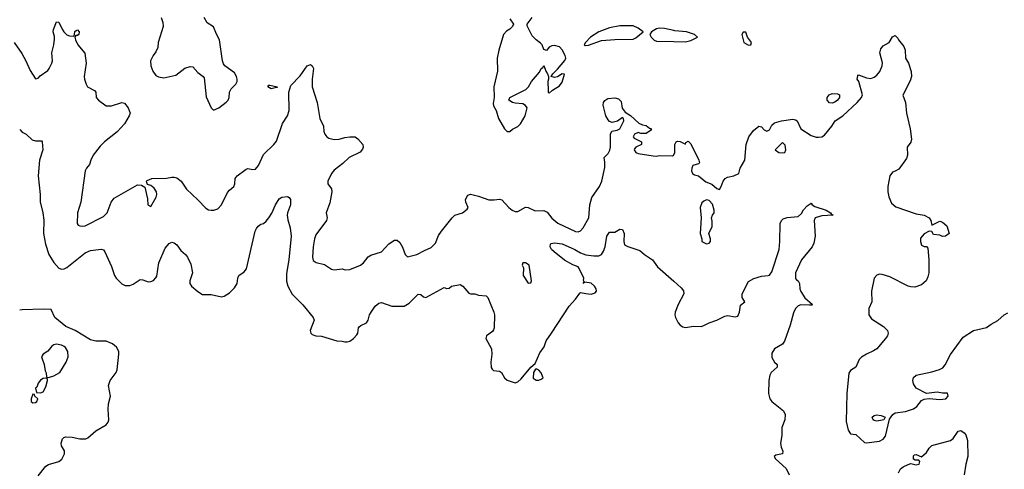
# Model space of a CAD drawing. Header units: inches. Extents: x 2001573 to 2220545, y 644482 to 846830.
# Tile 484 of 656: x 2115010 to 2122523, y 766551 to 769983. Entities that reach past the tile are written whole.
import ezdxf

# ---------------------------------------------------------------- set-up
doc = ezdxf.new("R2010")
doc.units = ezdxf.units.IN
doc.header["$MEASUREMENT"] = 0
doc.layers.add('C1716', color=7, linetype='Continuous')
doc.layers.add('C1726', color=7, linetype='Continuous')

msp = doc.modelspace()

# ---------------------------------------------------------------- linework, layer by layer
at = {"layer": 'C1716', "color": 5}
for points, elevation in [([(2114969.2, 769810), (2115025.3, 769725.3), (2115056.9, 769670), (2115090, 769595.5), (2115130, 769530.7), (2115150, 769535.5), (2115166.6, 769553.4), (2115224, 769596), (2115236.1, 769610), (2115255.3, 769650), (2115259.7, 769670), (2115255.3, 769730), (2115271.8, 769790), (2115274.5, 769834.5), (2115274.5, 769854.5), (2115265.6, 769890), (2115267.8, 769907.8), (2115290, 769966), (2115310, 769962.8), (2115333, 769910), (2115346, 769890), (2115370, 769868), (2115390, 769860.7), (2115422, 769858), (2115429, 769871), (2115430, 769892), (2115440.2, 769899.8), (2115450, 769904.7), (2115464.7, 769890), (2115462, 769870), (2115450, 769862), (2115438, 769862), (2115431.6, 769848.4), (2115434.8, 769830), (2115454.4, 769790), (2115506.2, 769726.2), (2115516.2, 769650), (2115502.6, 769550), (2115503.7, 769530), (2115516.4, 769490), (2115528, 769470), (2115582, 769442), (2115591, 769430), (2115594, 769390), (2115610.7, 769370), (2115670, 769325.2), (2115710, 769325.2), (2115790.2, 769350.2), (2115810, 769346.4), (2115838.4, 769310), (2115852.2, 769270), (2115846.7, 769250), (2115811.1, 769188.9), (2115754.1, 769125.9), (2115656.9, 769050), (2115623.5, 769016.5), (2115570, 768949.5), (2115551.8, 768910), (2115542.9, 768877.1), (2115520.4, 768850), (2115510.4, 768830), (2115476.9, 768590), (2115450.3, 768510), (2115448.5, 768428.5), (2115455.2, 768415.2), (2115468.6, 768408.6), (2115490, 768406.3), (2115510, 768410.3), (2115650, 768480.2), (2115677.6, 768510), (2115708.5, 768591.5), (2115730, 768620.3), (2115910, 768721.6), (2115940.7, 768720.7), (2115964, 768704), (2115985.2, 768614.8), (2115988.8, 768568.8), (2116010, 768556), (2116051.5, 768628.5), (2116055.6, 768650), (2116053.6, 768670), (2116037.2, 768697.3), (2116010, 768717), (2115985.6, 768725.6), (2115980.2, 768740.2), (2115977.2, 768750), (2115983.6, 768756.4), (2116018, 768770), (2116130, 768773.1), (2116170, 768781.3), (2116190, 768781.6), (2116210, 768775.5), (2116242, 768750), (2116282, 768690), (2116370, 768608), (2116430, 768543.8), (2116450, 768532.7), (2116470, 768528.4), (2116491.7, 768528.3), (2116520.9, 768539.1), (2116549.6, 768570.4), (2116595.4, 768664.6), (2116610, 768682), (2116645.2, 768710), (2116652.7, 768730), (2116653.2, 768770), (2116669.2, 768790), (2116737.6, 768842.4), (2116750, 768846), (2116790, 768838.4), (2116810, 768841.6), (2116832.6, 768870), (2116870, 768954.8), (2116950, 769030.3), (2116970, 769056.4), (2117016.2, 769190), (2117052.4, 769250), (2117066.5, 769290), (2117063, 769430), (2117078.4, 769481.6), (2117150, 769554), (2117204.5, 769630), (2117230, 769640.5), (2117242, 769630), (2117251.3, 769610), (2117241.3, 769530), (2117242.7, 769470), (2117279.3, 769350), (2117299.1, 769230), (2117327.9, 769170), (2117330.4, 769130), (2117338, 769110), (2117352.7, 769090), (2117370, 769079.6), (2117410, 769068.1), (2117448.7, 769070), (2117490, 769082.8), (2117530, 769088.4), (2117570, 769088.1), (2117590, 769073.6), (2117628.4, 769030), (2117630.2, 769010), (2117625, 768995), (2117607.4, 768972.6), (2117523.1, 768930), (2117475.9, 768884.1), (2117410, 768835.6), (2117390.3, 768810), (2117361.6, 768750), (2117360.7, 768730), (2117390, 768691), (2117391.3, 768670), (2117375.6, 768584.4), (2117347.4, 768510), (2117354.9, 768470), (2117350.5, 768450.5), (2117270, 768340.7), (2117260.2, 768310), (2117249.3, 768249.3), (2117244.9, 768170), (2117250, 768144), (2117271.3, 768130), (2117335.6, 768115.6), (2117390, 768078.4), (2117410, 768074.4), (2117470, 768080.4), (2117494.4, 768074.4), (2117530, 768077), (2117609.3, 768110), (2117632.2, 768127.7), (2117670, 768173), (2117690, 768185.5), (2117770, 768210.7), (2117827, 768273), (2117870, 768299.1), (2117890, 768299.1), (2117910, 768282.8), (2117930, 768246), (2117950.4, 768190.4), (2117970, 768173.4), (2118040.9, 768190), (2118097.7, 768222.3), (2118150, 768243.2), (2118182.5, 768277.5), (2118205, 768335), (2118227.6, 768370), (2118310, 768470.7), (2118330, 768490.8), (2118390, 768507.7), (2118424.1, 768535.9), (2118431.8, 768550), (2118414.5, 768590), (2118412, 768610), (2118430, 768642.8), (2118449.6, 768650.4), (2118510, 768637.2), (2118590, 768608.8), (2118630, 768607.8), (2118670, 768612.9), (2118687.9, 768607.9), (2118743.1, 768550), (2118768.7, 768530), (2118790, 768520.2), (2118810, 768518), (2118870, 768551.7), (2118891, 768550), (2118943.9, 768523.9), (2119010, 768527.7), (2119034, 768514), (2119070, 768468.2), (2119117.3, 768430), (2119250, 768366), (2119270, 768363), (2119290, 768372.7), (2119310, 768395.3), (2119353.7, 768470), (2119359.7, 768570), (2119375.4, 768624.6), (2119434.2, 768710), (2119452.2, 768750), (2119473.9, 768853.9), (2119474.5, 768894.5), (2119468.7, 768930), (2119499.3, 768960.7), (2119512.6, 768987.4), (2119516.9, 769010), (2119517, 769110), (2119528.3, 769131.7), (2119570, 769140.4), (2119589.6, 769150.3), (2119619.3, 769210), (2119618, 769230), (2119610, 769235.3), (2119570.4, 769209.6), (2119530, 769199.1), (2119510, 769206.6), (2119499.1, 769219.1), (2119481.5, 769250), (2119460.9, 769330), (2119464.4, 769350), (2119473.7, 769366.3), (2119498, 769382), (2119550, 769385.5), (2119578.7, 769378.7), (2119599.5, 769359.5), (2119607.4, 769307.4), (2119630, 769278), (2119670, 769250.7), (2119733.7, 769193.7), (2119760.9, 769180.9), (2119790, 769174.9), (2119815.9, 769155.9), (2119832, 769150), (2119823.6, 769136.4), (2119790, 769115.3), (2119750, 769115.3), (2119730, 769122), (2119702, 769110), (2119692, 769090), (2119699.6, 769079.6), (2119754, 769050), (2119754, 769030), (2119711.1, 769008.9), (2119702, 768998), (2119698, 768990), (2119711.3, 768970), (2119730, 768960.7), (2119843.4, 768943.4), (2119870, 768942), (2119890, 768946.8), (2119990, 768944), (2119999, 768950), (2120000, 768952)], 340), ([(2116090.6, 770000), (2116102.4, 769962.4), (2116104.4, 769930), (2116066.4, 769810), (2116064.4, 769770), (2116050, 769737.2), (2116028, 769710), (2116008.5, 769670), (2116010.4, 769630), (2116027.2, 769590), (2116050, 769556.4), (2116070, 769547.4), (2116110, 769540.2), (2116201.5, 769558.5), (2116270, 769613.2), (2116310, 769624.6), (2116330, 769622.4), (2116370, 769579.1), (2116410.4, 769550.4), (2116418.3, 769538.3), (2116434.2, 769394.2), (2116471.1, 769311.1), (2116490, 769292), (2116530, 769310.8), (2116586.7, 769353.3), (2116600.7, 769370), (2116609.6, 769390), (2116611.5, 769430), (2116624.7, 769455.3), (2116660.5, 769490), (2116668.3, 769510), (2116668.4, 769530), (2116664.7, 769550), (2116650, 769576.9), (2116576, 769630), (2116565.8, 769645.8), (2116558, 769670), (2116533.6, 769830), (2116511.4, 769871.4), (2116490, 769929), (2116439.5, 769959.5), (2116418.8, 770000)], 360), ([(2118750.6, 769990.6), (2118778, 769950), (2118771.3, 769930), (2118751, 769910), (2118724.7, 769895.3), (2118700.7, 769870), (2118665.5, 769750), (2118653.4, 769690), (2118655.5, 769590), (2118627.7, 769470), (2118631, 769390), (2118622.8, 769342.8), (2118625.4, 769325.4), (2118644.7, 769290), (2118662.8, 769230), (2118710.4, 769150.4), (2118730.5, 769130.5), (2118750, 769130.4), (2118770, 769147.6), (2118810, 769168.6), (2118831.3, 769188.7), (2118865.8, 769250), (2118883.1, 769310), (2118868.9, 769328.9), (2118850, 769339.8), (2118790, 769345.7), (2118770, 769351.8), (2118742.7, 769370), (2118749, 769390), (2118872.3, 769450), (2118892.7, 769470), (2118915.1, 769510), (2118977.4, 769582.6), (2118990, 769610.8), (2119002, 769618), (2119010, 769634), (2119024, 769590), (2119038, 769570), (2119044.7, 769550), (2119046, 769530), (2119040.7, 769510), (2119042, 769442), (2119042.8, 769430), (2119050, 769421), (2119076.1, 769443.9), (2119130, 769478.4), (2119150, 769506), (2119166, 769566), (2119150, 769569), (2119113, 769547), (2119090, 769541.2), (2119066, 769550), (2119079, 769570), (2119114.8, 769605.2), (2119169.5, 769670.5), (2119177.2, 769690), (2119173.2, 769710), (2119150, 769753.2), (2119130, 769776), (2119090, 769786.6), (2119070, 769783.7), (2119050, 769773.2), (2119030, 769748.7), (2119010, 769755.3), (2118996, 769790), (2118984.4, 769804.4), (2118949.7, 769829.7), (2118920.8, 769860.8), (2118883.1, 769936.9), (2118882, 769950), (2118921.1, 770000)], 360), ([(2120000, 769900.3), (2119930, 769916.7), (2119890, 769918.5), (2119870, 769912.3), (2119830.8, 769890), (2119816.8, 769870), (2119828.2, 769850), (2119850, 769827.5), (2119870, 769817.9), (2120000, 769816.1)], 360), ([(2115010, 769143.8), (2115030, 769124.4), (2115058.8, 769110), (2115106.5, 769066.5), (2115130, 769059.5), (2115177.5, 769057.5), (2115182.8, 769050), (2115187.7, 768990), (2115162, 768910), (2115150.2, 768790), (2115166, 768650), (2115166.6, 768593.4), (2115186.5, 768510), (2115194.1, 768454.1), (2115192, 768350), (2115207.8, 768270), (2115233.2, 768190), (2115270, 768130.2), (2115310, 768086.9), (2115330, 768079.1), (2115350, 768081.3), (2115370, 768091.2), (2115510, 768204.4), (2115550, 768220.3), (2115632, 768232), (2115650, 768227.3), (2115660.4, 768210), (2115710, 768098.8), (2115732.4, 768030), (2115746, 768010), (2115790, 767967.2), (2115814.4, 767954.4), (2115850, 767953.4), (2115876.3, 767963.7), (2115930, 768000.3), (2115950, 767998.7), (2115990, 767983.1), (2116010, 767983.8), (2116030, 767992.4), (2116050, 768012.7), (2116055.4, 768024.6), (2116072.9, 768127.1), (2116120.5, 768239.5), (2116150, 768275.8), (2116170, 768283.7), (2116190, 768280.3), (2116210, 768263.8), (2116240.2, 768220.2), (2116274.9, 768190), (2116290, 768170.6), (2116316, 768116), (2116329, 768050), (2116308.9, 767990), (2116308.9, 767970), (2116321.3, 767950), (2116370, 767908), (2116405.7, 767885.7), (2116470, 767884.4), (2116548.7, 767868.7), (2116570, 767873.4), (2116610, 767898.5), (2116650, 767936), (2116670.7, 767970), (2116673.8, 768010), (2116682.2, 768030), (2116722.1, 768057.9), (2116739.5, 768080.5), (2116807.4, 768370), (2116817.6, 768390), (2116830, 768407.7), (2116850, 768422), (2116870, 768428), (2116890, 768444.4), (2116910, 768470.3), (2116933.8, 768506.2), (2116961.4, 768570), (2116990, 768616.5), (2117010, 768629.4), (2117052.5, 768632.5), (2117066.8, 768626.8), (2117077.6, 768610), (2117075.8, 768570), (2117053.8, 768510), (2117051.6, 768490), (2117055.3, 768455.3), (2117074.1, 768394.1), (2117080.8, 768330), (2117063.5, 768150), (2117044.8, 768044.8), (2117047, 767987), (2117056.2, 767950), (2117090, 767888.2), (2117170, 767806), (2117250.5, 767710), (2117256.3, 767690), (2117226, 767610), (2117230.6, 767590.6), (2117240.5, 767580.5), (2117268.9, 767571.1), (2117313.6, 767566.4), (2117430, 767533), (2117470, 767530.5), (2117490, 767524), (2117510, 767524), (2117529.5, 767530.5), (2117557.2, 767550), (2117582.5, 767577.5), (2117589.5, 767590.5), (2117594.5, 767630), (2117601.4, 767638.5), (2117613.2, 767650), (2117656, 767670), (2117669.4, 767690), (2117679.5, 767730), (2117691.8, 767750), (2117722.8, 767797.2), (2117750, 767820.5), (2117770, 767823.8), (2117850, 767796.4), (2117943.3, 767796.7), (2117980.6, 767819.4), (2118050, 767888), (2118070, 767884.9), (2118090, 767868), (2118110, 767861.6), (2118250, 767938.8), (2118270, 767932), (2118287.3, 767932.7), (2118306, 767950), (2118370, 767961.6), (2118390.3, 767950.2), (2118436.3, 767896.3), (2118450.6, 767890.6), (2118482, 767890), (2118510, 767880.4), (2118570, 767876.5), (2118582.3, 767862.3), (2118628.3, 767750), (2118632.3, 767730), (2118629.3, 767630.7), (2118625, 767615.1), (2118617.2, 767602.8), (2118570.6, 767570), (2118566, 767550), (2118610.3, 767470), (2118611.5, 767430), (2118603.7, 767370), (2118608.7, 767328.7), (2118615.2, 767315.2), (2118626.4, 767306.4), (2118670, 767299.3), (2118686.8, 767290), (2118710.2, 767250.2), (2118730, 767232.4), (2118790, 767212), (2118810, 767218), (2118837.5, 767242.5), (2118910, 767331.3), (2118942, 767358), (2118978.9, 767441.1), (2119012.9, 767487), (2119026.9, 767533.1), (2119068.4, 767590), (2119202.6, 767797.4), (2119252, 767850), (2119284, 767896), (2119290, 767902), (2119330, 767892.4), (2119371.1, 767888.9), (2119401.5, 767898.5), (2119412, 767910), (2119409.6, 767930), (2119396.4, 767950), (2119370, 767970.8), (2119321, 767979), (2119308.9, 767968.9), (2119318, 767982), (2119312.5, 767992.5), (2119314.3, 768010), (2119277.3, 768090), (2119270, 768097.4), (2119230, 768112.1), (2119167.4, 768147.4), (2119087.8, 768210), (2119067.3, 768230), (2119057.2, 768250), (2119059.6, 768270), (2119064.7, 768275.3), (2119090, 768279.4), (2119150, 768271.8), (2119247, 768230), (2119290, 768204.1), (2119330, 768187.6), (2119390, 768180.1), (2119430, 768181.3), (2119449.8, 768190.2), (2119464.2, 768215.8), (2119477, 768250), (2119490, 768331), (2119510, 768361), (2119550, 768360.2), (2119590, 768384.3), (2119610, 768382), (2119622.9, 768350), (2119619.6, 768290), (2119625.8, 768265.8), (2119650, 768252.1), (2119742.4, 768222.4), (2119776.4, 768190), (2119837.4, 768150), (2119876.1, 768096.1), (2120000, 767986.2)], 320), ([(2115150, 766502.7), (2115210, 766574.6), (2115230, 766587.4), (2115310, 766611.7), (2115332.1, 766627.9), (2115352.8, 766670), (2115351.8, 766691.8), (2115329.6, 766730), (2115327.3, 766750), (2115337, 766783), (2115346, 766794), (2115362, 766798), (2115410, 766797.6), (2115470, 766784.4), (2115515.8, 766784.2), (2115530, 766790.3), (2115590, 766844.4), (2115669.7, 766890.3), (2115685.1, 766910), (2115691.3, 766930), (2115684.7, 767010), (2115687.6, 767050), (2115703, 767110), (2115686.9, 767190), (2115700.5, 767230), (2115746, 767290), (2115754.6, 767310), (2115767.3, 767430), (2115765.6, 767450), (2115750, 767484), (2115717.2, 767510), (2115670.3, 767529.8), (2115590, 767529.8), (2115550, 767538.6), (2115433.6, 767610), (2115362.3, 767642.3), (2115278.9, 767710), (2115249.2, 767770), (2115190, 767774.6), (2115030, 767769.5), (2115010, 767767)], 320)]:
    msp.add_lwpolyline(points, dxfattribs=dict(at, elevation=elevation))
for points, elevation in [([(2119590, 769936), (2119510, 769921.5), (2119428.8, 769891.2), (2119365.4, 769850), (2119326, 769810), (2119317.3, 769790), (2119325.5, 769785.5), (2119350, 769788.7), (2119450, 769822.9), (2119550, 769831.6), (2119690, 769834.6), (2119710, 769844), (2119766, 769890), (2119730, 769918.2), (2119690, 769935.5)], 360), ([(2116930, 769455.3), (2116904, 769470), (2116910, 769482), (2116918, 769482), (2116974, 769470), (2116974, 769466), (2116970, 769466)], 340), ([(2118870, 768126), (2118850, 768126), (2118844.7, 768110), (2118854, 768090), (2118851.3, 768030), (2118890, 767972), (2118910, 767974), (2118914, 767990), (2118898, 768110)], 340), ([(2115290, 767506), (2115270, 767502.3), (2115254.9, 767490), (2115226.1, 767453.9), (2115190.5, 767430), (2115175.5, 767410), (2115196.3, 767350), (2115204, 767304), (2115211.3, 767288.7), (2115214, 767254), (2115230, 767252), (2115270, 767264.9), (2115315.6, 767290), (2115363.9, 767370), (2115378.8, 767410), (2115376.5, 767450), (2115359.9, 767479.9), (2115350, 767489.7), (2115330, 767498.7)], 340), ([(2118950, 767318), (2118944.7, 767315.3), (2118930.7, 767289.3), (2118927.5, 767247.5), (2118950, 767230.8), (2118970, 767230.7), (2118990, 767238.8), (2119004, 767250), (2118990, 767288.7), (2118970, 767309)], 320), ([(2115210, 767248), (2115190, 767244), (2115167.9, 767232.1), (2115151, 767210), (2115141, 767179), (2115132, 767170), (2115138, 767138), (2115170, 767134), (2115190, 767142), (2115210, 767182), (2115222, 767230), (2115222, 767242)], 340), ([(2115110, 767126), (2115098.8, 767090), (2115098.8, 767070), (2115110, 767058.8), (2115130, 767061), (2115142, 767070), (2115148, 767090), (2115126, 767110), (2115122, 767122)], 340)]:
    msp.add_lwpolyline(points, close=True, dxfattribs=dict(at, elevation=elevation))
at = {"layer": 'C1726', "color": 5}
for points, elevation in [([(2120000, 769816.1), (2120090, 769814.8), (2120130, 769823.2), (2120182.7, 769850), (2120159.3, 769870), (2120097, 769890), (2120010, 769897.9), (2120000, 769900.3)], 360), ([(2120000, 768952), (2120009.2, 768970), (2120009, 769030), (2120018, 769050), (2120030, 769056), (2120050, 769054), (2120090, 769034), (2120094, 769046), (2120110, 769056), (2120130, 769036), (2120191.8, 768910), (2120196.3, 768890), (2120190, 768882.7), (2120146, 768870), (2120138, 768850), (2120136.4, 768830), (2120143, 768810), (2120158.4, 768798.4), (2120190, 768790.4), (2120245.4, 768745.4), (2120290, 768727.2), (2120330, 768695.8), (2120350, 768687.3), (2120363.5, 768710), (2120376.4, 768750), (2120393.6, 768770), (2120410, 768780.2), (2120459, 768790), (2120498, 768810), (2120507, 768850), (2120542, 768910), (2120552.7, 769030), (2120572.7, 769090), (2120610, 769136), (2120650, 769170.8), (2120670, 769164.7), (2120690, 769142), (2120710, 769131.3), (2120730, 769142), (2120750, 769178), (2120770, 769196.3), (2120822, 769210), (2120910, 769224.9), (2120930, 769219.5), (2120942.4, 769210), (2120970.4, 769150.4), (2121050, 769098), (2121086, 769086), (2121105.7, 769085.7), (2121130, 769089.1), (2121150, 769101.7), (2121207, 769170), (2121232.7, 769210), (2121290, 769250.4), (2121399.7, 769350), (2121432.7, 769390), (2121440.9, 769410), (2121411.7, 769511.7), (2121401.2, 769530), (2121404.7, 769555.3), (2121410, 769562), (2121470, 769538.4), (2121505.4, 769534.6), (2121530, 769543.8), (2121550, 769559.3), (2121572.7, 769587.3), (2121592, 769630), (2121593.5, 769653.5), (2121573.3, 769730), (2121580.1, 769759.9), (2121597.7, 769782.3), (2121645.2, 769810), (2121670, 769852), (2121690, 769862), (2121710, 769842), (2121714.8, 769830), (2121757.3, 769777.3), (2121766, 769750), (2121768.2, 769690), (2121791.5, 769651.5), (2121812.5, 769587.5), (2121814, 769550), (2121803.4, 769516.6), (2121747.7, 769407.7), (2121767.7, 769350), (2121776.3, 769270), (2121804, 769150), (2121814, 769070), (2121810, 769048), (2121782, 769010), (2121785.3, 768950), (2121776.5, 768923.5), (2121717.1, 768842.9), (2121690, 768825.7), (2121670, 768819.7), (2121650.3, 768790), (2121633, 768710), (2121634, 768670), (2121641.1, 768630), (2121662.9, 768582.9), (2121694.1, 768554.1), (2121850, 768502), (2121911.3, 768490), (2121950, 768470.8), (2121962.8, 768450), (2121970, 768414), (2122030, 768446), (2122050, 768438.8), (2122084.7, 768410), (2122102, 768350), (2122074, 768330), (2122050, 768329.4), (2122030, 768337.2), (2121983.1, 768343.1), (2121970, 768366), (2121950, 768368), (2121910, 768348), (2121884, 768316), (2121882.8, 768290), (2121890, 768262), (2121910, 768251.3), (2121930, 768252), (2121938.8, 768238.8), (2121946.8, 768150), (2121946.8, 768050), (2121938.5, 768021.5), (2121926.8, 767990), (2121890, 767959), (2121839.1, 767940.9), (2121810, 767943.7), (2121788.7, 767950), (2121650, 768020.9), (2121590, 768039.3), (2121570, 768041.2), (2121550, 768034), (2121530.7, 768010), (2121510.4, 767910), (2121510.7, 767830), (2121490, 767778), (2121488.2, 767730), (2121510, 767700.7), (2121602, 767642), (2121630.5, 767610.5), (2121636.3, 767590), (2121630.6, 767570), (2121617.3, 767550), (2121550, 767472), (2121525.5, 767454.5), (2121470.4, 767429.6), (2121433.2, 767406.8), (2121416, 767390), (2121390.8, 767330), (2121350, 767306), (2121335.4, 767284.6), (2121320.9, 767130), (2121317, 766917), (2121330.7, 766850.7), (2121350, 766822), (2121390, 766816), (2121456.5, 766756.5), (2121470, 766753.4), (2121570, 766766.2), (2121598.4, 766781.6), (2121616.4, 766803.6), (2121646.8, 766933.2), (2121671.5, 766968.5), (2121690, 766982), (2121768.2, 766991.8), (2121830, 767012.4), (2121854, 767030), (2121890, 767077.3), (2121910, 767087.7), (2121950, 767091), (2122030, 767083.7), (2122077.2, 767090), (2122093.6, 767110), (2122090, 767132.3), (2122050, 767131.5), (2122010, 767139.7), (2121930, 767129), (2121850, 767169.6), (2121830, 767203.7), (2121825.4, 767230), (2121829.1, 767250.9), (2121850, 767270.1), (2121970, 767295.9), (2122028, 767312), (2122054.2, 767325.8), (2122071.8, 767348.2), (2122111.7, 767428.3), (2122210, 767559.5), (2122288.5, 767611.5), (2122387.2, 767632.8), (2122421.4, 767658.5), (2122472.7, 767687.3), (2122520.9, 767730), (2122550, 767745.3)], 340), ([(2120000, 767986.2), (2120056.3, 767936.3), (2120074.1, 767914.1), (2120076.5, 767890), (2120035.2, 767810), (2120012.2, 767750), (2120009.4, 767730), (2120014.2, 767710), (2120035.2, 767670), (2120050, 767652.2), (2120070, 767638.2), (2120090, 767633.8), (2120150, 767644.6), (2120210, 767642.3), (2120230, 767648), (2120271.5, 767670), (2120330, 767689), (2120390, 767721.3), (2120410, 767724.2), (2120470, 767714.5), (2120490, 767720.3), (2120502.2, 767750), (2120510, 767804.7), (2120542, 767830), (2120522.5, 767862.5), (2120522.9, 767890), (2120570, 767984.2), (2120611.6, 768008.4), (2120670, 768024.2), (2120720.5, 768030), (2120730, 768034.3), (2120750, 768058.5), (2120804.3, 768230), (2120810.4, 768290.4), (2120813.6, 768426.4), (2120822.9, 768450), (2120836.4, 768463.6), (2120866.5, 768473.5), (2120950, 768482), (2120975.1, 768504.9), (2120990, 768531), (2121018.9, 768561.1), (2121050, 768582), (2121056, 768570), (2121076.5, 768556.5), (2121164, 768530), (2121197.3, 768510), (2121201.1, 768501.1), (2121218, 768490), (2121130, 768486.9), (2121078.8, 768470), (2121070.7, 768450), (2121079.1, 768330), (2121070, 768278), (2121056, 768250), (2120976.4, 768150), (2120930.3, 768050), (2120928.6, 768008.6), (2120936.8, 767996.8), (2120951, 767990), (2120961, 767970), (2120961.6, 767930), (2120969.1, 767909.1), (2121001.2, 767861.2), (2121058, 767810), (2121054.8, 767805.2), (2121036.8, 767803.2), (2120970, 767805.4), (2120950, 767799.7), (2120930, 767779.6), (2120914.9, 767745.1), (2120890, 767652.3), (2120846.3, 767530), (2120830, 767505.4), (2120770, 767470.9), (2120750, 767437.6), (2120750, 767403.8), (2120768.6, 767368.6), (2120788.4, 767350), (2120790.5, 767330), (2120742.8, 767290), (2120732.9, 767270), (2120725.9, 767230), (2120724.6, 767130), (2120734.3, 767090), (2120750, 767067.8), (2120838.3, 766998.4), (2120851.2, 766970), (2120848.3, 766930), (2120824.7, 766870), (2120825.3, 766810), (2120816, 766750), (2120820.5, 766720.5), (2120833.1, 766690), (2120830.6, 766670), (2120780.5, 766659.5), (2120766.4, 766650), (2120776.5, 766630), (2120857.1, 766557.1), (2120882.3, 766510)], 320), ([(2121714.9, 766525.1), (2121730, 766554.4), (2121750, 766570.4), (2121790, 766588.7), (2121810, 766594.8), (2121850, 766584.6), (2121872, 766590), (2121877.2, 766610), (2121870, 766622), (2121842, 766622), (2121829.3, 766629.3), (2121830, 766654), (2121838, 766662), (2121850, 766664.7), (2121890, 766646), (2121930, 766680.4), (2121950, 766713), (2121970, 766734), (2122112.3, 766770), (2122132.9, 766787.1), (2122170, 766842), (2122190, 766847.7), (2122217.3, 766830), (2122230, 766814.8), (2122242.8, 766770), (2122244.7, 766650), (2122228.9, 766590), (2122217.1, 766510)], 320)]:
    msp.add_lwpolyline(points, dxfattribs=dict(at, elevation=elevation))
for points, elevation in [([(2120550, 769888), (2120530, 769888), (2120521, 769870), (2120536, 769810), (2120570, 769787.7), (2120588.7, 769791.3), (2120593.2, 769810), (2120562, 769850)], 360), ([(2121210, 769345.6), (2121188.3, 769348.3), (2121172, 769370), (2121172, 769390), (2121186.6, 769410), (2121210, 769418.4), (2121250, 769417.1), (2121266, 769410), (2121264.9, 769390), (2121250.5, 769370), (2121230, 769352.3)], 340), ([(2120830, 769046), (2120774, 768990), (2120802, 768970), (2120830, 768966.3), (2120848.7, 768970), (2120856, 768990), (2120850, 769026)], 340), ([(2120250, 768609), (2120230, 768599), (2120215.9, 768584.1), (2120202, 768550), (2120210.8, 768470), (2120201, 768350), (2120214, 768310), (2120214, 768290), (2120250, 768272), (2120270, 768278), (2120282, 768290), (2120282, 768310), (2120268.7, 768350), (2120294.6, 768405.4), (2120294.6, 768445.4), (2120289.3, 768470.7), (2120295.3, 768490), (2120308.7, 768510), (2120309.2, 768530), (2120295.5, 768575.5), (2120270, 768602)], 340), ([(2121550, 766919), (2121530, 766924.4), (2121521.7, 766930), (2121515.1, 766950), (2121530, 766963.2), (2121550, 766967.1), (2121582.8, 766962.8), (2121614.8, 766950), (2121604, 766930), (2121590, 766925.6)], 340)]:
    msp.add_lwpolyline(points, close=True, dxfattribs=dict(at, elevation=elevation))

doc.saveas('drawing.dxf')
